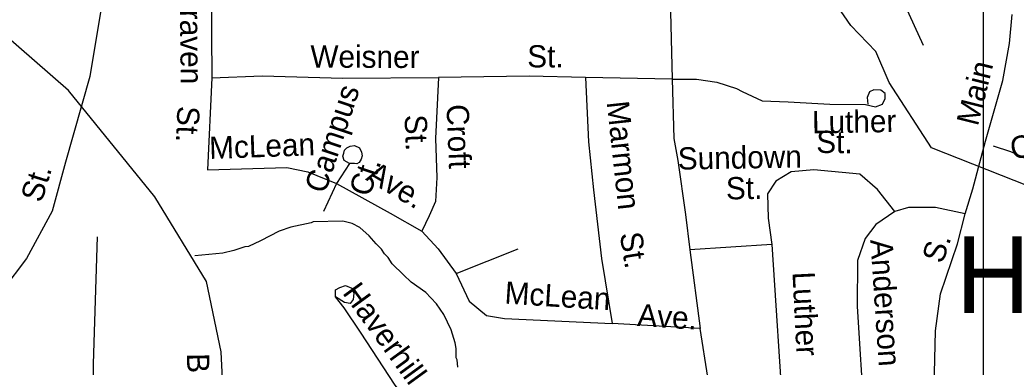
# Model space of a CAD drawing. Extents: x 1547597 to 1699558, y 810033 to 920809.
# Drawn here: x 1629607 to 1633863, y 841054 to 842536 of the extents above; entities that cross this region are included whole.
import ezdxf

# ---------------------------------------------------------------- set-up
doc = ezdxf.new("R2010")
doc.units = 0
for name, color, linetype in [('Exist Hydrographic Creek Single Shore', 7, 'Continuous'), ('Exist Hydrographic Misc Water Feature', 7, 'Continuous'), ('Exist Road Non-System Type 51', 7, 'Continuous'), ('Exist Road Non-System Type 51 Label', 7, 'Continuous'), ('Exist Road Primary US Structure Non-Sys NCDOT Number Label', 7, 'Continuous'), ('Map Preparation Inset Cut Line', 7, 'Continuous')]:
    doc.layers.add(name, color=color, linetype=linetype)

msp = doc.modelspace()

# ---------------------------------------------------------------- linework, layer by layer
at = {"layer": 'Exist Hydrographic Creek Single Shore'}
for points in [[(1633156.9, 842512.1), (1633099.9, 842595.3), (1632897.8, 843098.3), (1632766.8, 843414.3), (1632703.8, 843634.1), (1632560, 843885.6), (1632239.8, 843906.2), (1632133.8, 844075.7), (1632037.8, 844399.4), (1631877.4, 844750.2), (1631788.1, 844916.1)], [(1630570.1, 840506.4), (1630486.8, 840718.2), (1630466.8, 841119.1), (1630403.8, 841419), (1630183.9, 841781.4), (1629814.8, 842235.2), (1629377.8, 842615)], [(1636408.9, 839747.7), (1636167.9, 839798.6), (1635717.9, 839788), (1635525.9, 839831.4), (1635285.9, 839983.9), (1635096.9, 840178.2), (1634669.9, 840725.2), (1634488.9, 840935.6), (1634096.9, 841642.8), (1633915.9, 841827), (1633500.9, 841989.7), (1633320.8, 842269.1), (1633263.8, 842401.6), (1633156.9, 842512.1)]]:
    msp.add_lwpolyline(points, dxfattribs=at)
at = {"layer": 'Exist Hydrographic Misc Water Feature'}
for points in [[(1631478.5, 841053.8), (1631474.8, 841085.8), (1631470.9, 841093.8), (1631471.2, 841133.8), (1631467.3, 841157.8), (1631449.7, 841213.9), (1631418.2, 841278.1), (1631386.6, 841324.3), (1631362.8, 841350.5), (1631341, 841372.6), (1631279.3, 841417.1), (1631245.6, 841447.4), (1631197.9, 841495.7), (1631180.2, 841521.8), (1631164.3, 841538), (1631152.4, 841558), (1631128.6, 841580.2), (1631098.9, 841614.4), (1631059.2, 841650.7), (1631027.3, 841666.9), (1630987.4, 841677.3), (1630859.5, 841674.3), (1630851.5, 841670.4), (1630764.7, 841651.2), (1630715.3, 841634.5), (1630635.1, 841593.3), (1630583.8, 841569.2)], [(1630583.8, 841569.2), (1630567.9, 841567.6), (1630521.7, 841552.3), (1630473.6, 841540.9), (1630353.9, 841529.3)]]:
    msp.add_lwpolyline(points, dxfattribs=at)
at = {"layer": 'Exist Road Non-System Type 51'}
for p, q in [((1632394, 842282.9), (1632023.1, 842289.7)), ((1632513, 841219.7), (1632137.2, 841240.5))]:
    msp.add_line(p, q, dxfattribs=at)
for points in [[(1633334.9, 842715.3), (1633465.4, 842428.1)], [(1629972.1, 842689.7), (1629905.5, 842295.2), (1629802.7, 841928.5), (1629744.5, 841720.1), (1629636.2, 841517.3), (1629534, 841383.7), (1629450.7, 841294.8), (1629361.9, 841230.9), (1629256.4, 841155.9), (1629148.2, 841058.7), (1629074.2, 840958.2)], [(1630423.8, 842668.6), (1630427.9, 842289.2)], [(1632385.3, 842629.3), (1632394, 842282.9)], [(1633731.3, 842018.6), (1633806.2, 842278.1), (1633834.4, 842435.3), (1633846.1, 842559.7)], [(1630427.9, 842289.2), (1630408.3, 841896.7)], [(1630427.9, 842289.2), (1630642.6, 842297.9), (1630986.6, 842287.9), (1631395, 842290.7)], [(1631395, 842290.7), (1631382.7, 842029.4), (1631388.8, 841862.8), (1631382.7, 841761), (1631354.9, 841699.2), (1631324.1, 841634.5)], [(1632023.1, 842289.7), (1631782.6, 842295.8), (1631395, 842290.7)], [(1632023.1, 842289.7), (1632035.5, 842015), (1632057, 841811.4), (1632091, 841518.2), (1632137.2, 841240.5)], [(1632394, 842282.9), (1632401, 842029.5), (1632417.4, 841935.6), (1632450.3, 841705.6), (1632469, 841555.4)], [(1632394, 842282.9), (1632497.1, 842282.6), (1632583.9, 842270.9), (1632668.3, 842242.7), (1632691.8, 842231)], [(1632691.8, 842231), (1632778.5, 842191.1), (1632888.8, 842186.4), (1633067, 842177), (1633219.4, 842174.7)], [(1633219.4, 842174.7), (1633261.6, 842165.3), (1633292.1, 842177), (1633303.8, 842200.5), (1633303.8, 842221.6), (1633285.1, 842235.7), (1633254.6, 842238.1), (1633235.8, 842228.7), (1633226.4, 842205.2), (1633228.8, 842177)], [(1631014.8, 841923.8), (1630992.8, 841935.8), (1630987, 841954), (1630991.1, 841967.9), (1630993.3, 841979.9), (1631003.3, 841989.9), (1631017.5, 841997.8), (1631037.3, 841999.6), (1631057.4, 841989.4), (1631067.2, 841971.4), (1631069.1, 841955.3), (1631065, 841941.4), (1631056.7, 841927.3), (1631046.8, 841921.5), (1631036.8, 841923.5), (1631014.8, 841923.8)], [(1633644.5, 841708.9), (1633677.3, 841814.5), (1633731.3, 842018.6)], [(1634031.2, 841848.8), (1633977.6, 841893.3), (1633928, 841929.8), (1633882.2, 841954.1), (1633840.4, 841972.6), (1633766.6, 841997.1)], [(1630408.3, 841896.7), (1630747.5, 841906), (1630836.9, 841887.5), (1630960.2, 841838.1)], [(1631014.8, 841923.8), (1630960.2, 841838.1)], [(1633344.9, 841718.5), (1633270, 841812.2), (1633194.9, 841877.9), (1632998, 841896.7), (1632901.8, 841887.3), (1632836.1, 841847.4), (1632801, 841793.4), (1632803.3, 841690.2), (1632819.7, 841577.5)], [(1630960.2, 841838.1), (1630904.7, 841717.8)], [(1630960.2, 841838.1), (1631188.4, 841711.6), (1631324.1, 841634.5)], [(1633644.5, 841708.9), (1633518.5, 841735), (1633403.6, 841735), (1633344.9, 841718.5)], [(1633344.9, 841718.5), (1633262.9, 841662.2), (1633218.3, 841603.5), (1633185.5, 841509.7), (1633183.1, 841312.5), (1633213.6, 840838.5)], [(1633525, 840844.6), (1633513.2, 840969), (1633518, 841209.6), (1633539.1, 841366.8), (1633611.8, 841580.4), (1633644.5, 841708.9)], [(1629913.2, 840264.8), (1629924.3, 840598.2), (1629921.6, 841067.7), (1629938.2, 841609.9)], [(1631324.1, 841634.5), (1631394.1, 841558.4), (1631471.2, 841453.4)], [(1632819.7, 841577.5), (1632469, 841555.4)], [(1632819.7, 841577.5), (1632869.4, 840818.4)], [(1631471.2, 841453.4), (1631736.4, 841558.4)], [(1632469, 841555.4), (1632513, 841219.7)], [(1631471.2, 841453.4), (1631526.7, 841336.2), (1631600.7, 841274.5), (1631677.8, 841262.1), (1632137.2, 841240.5)], [(1630992.1, 841307.2), (1630955.9, 841354.9), (1630955.9, 841384.5), (1630974, 841394.4), (1630998.7, 841402.6), (1631025, 841391.1), (1631033.2, 841369.7), (1631031.6, 841343.4), (1631018.4, 841325.3), (1630993.7, 841330.2), (1630955.9, 841354.9)], [(1631708.7, 840761.6), (1631620.4, 840754.1), (1631472.4, 840765.6), (1631381.9, 840800.2), (1631314.5, 840847.9), (1631210.9, 840977.9), (1631062.8, 841203.5), (1630992.1, 841307.2)], [(1632578.6, 840804.3), (1632513, 841219.7)]]:
    msp.add_lwpolyline(points, dxfattribs=at)
at = {"layer": 'Map Preparation Inset Cut Line'}
for points in [[(1633724, 874749.3), (1571208, 874749.3), (1571208, 831307.2), (1633724, 831307.2)], [(1694128.9, 831307.2), (1633724, 831307.2), (1633724, 874749.3), (1694128.9, 874749.3)]]:
    msp.add_lwpolyline(points, close=True, dxfattribs=at)

# ---------------------------------------------------------------- texts
at = {"layer": 'Exist Road Non-System Type 51 Label'}
for s, rotation, p in [('Craven', 270.4986, (1630290.4, 842670.6)), ('Weisner', 359.755, (1630848.1, 842332.6)), ('St.', 359.8625, (1631774.3, 842333.3)), ('Main', 75.9297, (1633698.9, 842079.4)), ('Campus', 71.6518, (1630911.1, 841790.6)), ('St.', 267.4574, (1630280.8, 842170.4)), ('Croft', 272.371, (1631429.3, 842174.4)), ('Marmon', 276.1605, (1632113.8, 842185.3)), ('St.', 272.371, (1631250.1, 842130.3)), ('Luther', 0.8655, (1632991.4, 842052)), ('Champlain', 11.4504, (1633847.7, 841939)), ('McLean', 2.0088, (1630417.5, 841942.6)), ('St.', 359.5108, (1633008.8, 841968.3)), ('Sundown', 1.0243, (1632418.4, 841896.8)), ('Ct.', 71.6518, (1631101.1, 841776.7)), ('Ave.', 329.5835, (1631080.9, 841854.9)), ('St.', 72.984, (1629699.9, 841752.3)), ('St.', 1.0243, (1632623.9, 841769.6)), ('St.', 279.1318, (1632169.2, 841623.1)), ('Anderson', 273.866, (1633239.8, 841597.3)), ('S.', 71.3041, (1633548.4, 841492.1)), ('Luther', 272.8165, (1632907.3, 841459.5)), ('Haverhill', 306.0075, (1630982.4, 841370.7)), ('McLean', 356.3643, (1631675.8, 841325.5)), ('Ave.', 356.3643, (1632242.7, 841230.1)), ('Brickwood', 271.087, (1630320.7, 841112.8))]:
    msp.add_text(s, height=95, rotation=rotation, dxfattribs=at).set_placement(p)
at = {"layer": 'Exist Road Primary US Structure Non-Sys NCDOT Number Label'}
msp.add_text('H71', height=328.08, dxfattribs=at).set_placement((1633605.9, 841284.5))

doc.saveas('drawing.dxf')
